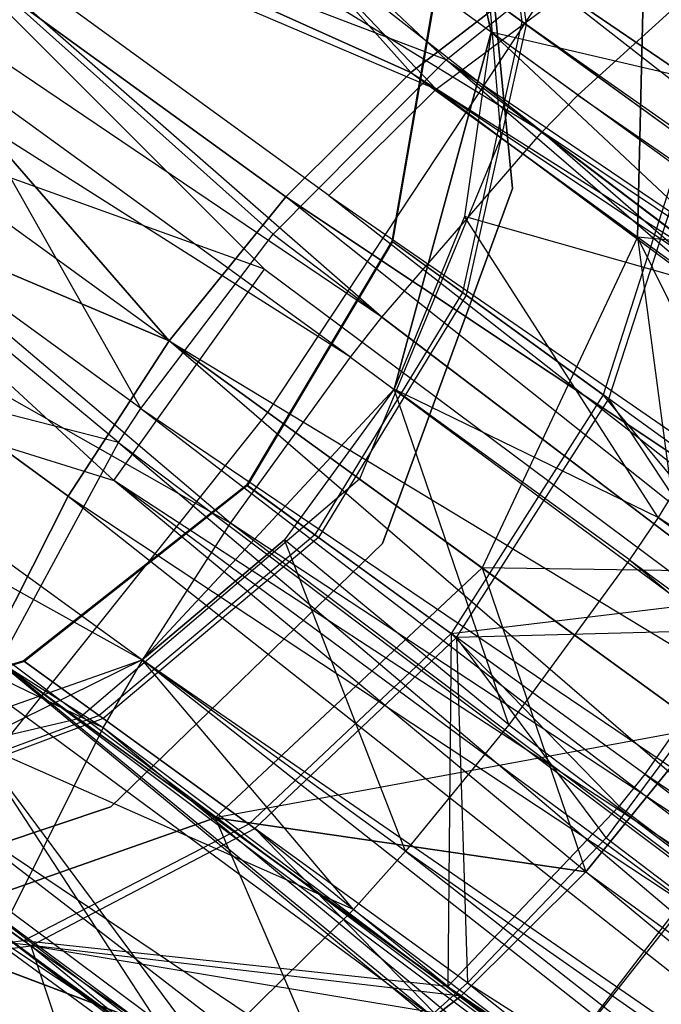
# Model space of a CAD drawing. Extents: x 0.3 to 7.1, y -3.38 to 3.38.
# Tile 396 of 604: x 4.95 to 5.03, y -1.01 to -0.88. Entities that reach past the tile are written whole.
import ezdxf

# ---------------------------------------------------------------- set-up
doc = ezdxf.new("R2010")
doc.units = 0
doc.header["$LTSCALE"] = 2.54
doc.layers.get('0').update_dxf_attribs({"linetype": 'CONTINUOUS'})

# ---------------------------------------------------------------- blocks, each defined once
blk = doc.blocks.new('SINGLES_AVVSTL_STL')
at = {"color": 0}
for p, q in [((5.02104, -0.89224, 61.34244), (4.87667, -0.78737, 61.34243)), ((5.02104, -0.89224, 61.34244), (4.87667, -0.78737, 61.34243)), ((5.01641, -0.897, 61.33827), (4.87667, -0.78737, 61.34243)), ((5.01641, -0.897, 61.33827), (4.87667, -0.78737, 61.34243)), ((5.01641, -0.897, 61.33827), (4.85506, -0.79806, 61.33122)), ((5.01641, -0.897, 61.33827), (4.85506, -0.79806, 61.33122)), ((4.99567, -0.92098, 61.32648), (4.85506, -0.79806, 61.33122)), ((4.99567, -0.92098, 61.32648), (4.85506, -0.79806, 61.33122)), ((4.99567, -0.92098, 61.32648), (4.83663, -0.8136, 61.32545)), ((4.99567, -0.92098, 61.32648), (4.83663, -0.8136, 61.32545)), ((4.9916, -0.92619, 61.32545), (4.83663, -0.8136, 61.32545)), ((4.9916, -0.92619, 61.32545), (4.83663, -0.8136, 61.32545)), ((4.98092, -0.93333, 5.1494), (5.05941, -0.81442, 5.1494)), ((4.98092, -0.93333, 5.1494), (5.05941, -0.81442, 5.1494)), ((4.93746, -0.81979, 20.17199), (4.99942, -0.88933, 20.08342)), ((4.93746, -0.81979, 20.17199), (4.99942, -0.88933, 20.08342)), ((4.99942, -0.88933, 20.60545), (4.93746, -0.81979, 20.51688)), ((4.99942, -0.88933, 20.60545), (4.93746, -0.81979, 20.51688)), ((4.9916, -0.92619, 61.32545), (4.82896, -0.82292, 61.32472)), ((4.9916, -0.92619, 61.32545), (4.82896, -0.82292, 61.32472)), ((4.97609, -0.94765, 61.32577), (4.82896, -0.82292, 61.32472)), ((4.97609, -0.94765, 61.32577), (4.82896, -0.82292, 61.32472)), ((4.98092, -0.93333, 5.1494), (4.84346, -0.83346, 5.30457)), ((4.98092, -0.93333, 5.1494), (4.84346, -0.83346, 5.30457)), ((5.00397, -0.8877, 54.46114), (4.94919, -0.83579, 54.51583)), ((5.00397, -0.8877, 54.46114), (4.94919, -0.83579, 54.51583)), ((5.00268, -0.89148, 54.99196), (4.95111, -0.83719, 54.93658)), ((5.00268, -0.89148, 54.99196), (4.95111, -0.83719, 54.93658)), ((5.00983, -0.88412, 61.75081), (4.9995, -0.83738, 61.75081)), ((4.9995, -0.83738, 61.47119), (5.00983, -0.88412, 61.50702)), ((4.9995, -0.83738, 61.47119), (5.00983, -0.88412, 61.50702)), ((5.00983, -0.88412, 61.75081), (4.9995, -0.83738, 61.75081)), ((4.89853, -0.84389, 20.15803), (4.96816, -0.92406, 20.07306)), ((4.89853, -0.84389, 20.15803), (4.96816, -0.92406, 20.07306)), ((4.89853, -0.84389, 20.15803), (4.98323, -0.90543, 20.07569)), ((4.96816, -0.92406, 20.61581), (4.89853, -0.84389, 20.53083)), ((4.89853, -0.84389, 20.15803), (4.98323, -0.90543, 20.07569)), ((4.89853, -0.84389, 20.15803), (4.99942, -0.88933, 20.08342)), ((4.89853, -0.84389, 20.15803), (4.99942, -0.88933, 20.08342)), ((4.98323, -0.90543, 20.61318), (4.89853, -0.84389, 20.53083)), ((4.96816, -0.92406, 20.61581), (4.89853, -0.84389, 20.53083)), ((4.98323, -0.90543, 20.61318), (4.89853, -0.84389, 20.53083)), ((4.99942, -0.88933, 20.60545), (4.89853, -0.84389, 20.53083)), ((4.99942, -0.88933, 20.60545), (4.89853, -0.84389, 20.53083)), ((5.009, -0.84864, 54.65527), (5.01378, -0.88272, 54.66815)), ((5.009, -0.84864, 54.65527), (5.01378, -0.88272, 54.66815)), ((5.00969, -0.84914, 54.79662), (5.01435, -0.88313, 54.78345)), ((5.00969, -0.84914, 54.79662), (5.01435, -0.88313, 54.78345)), ((5.0071, -0.85063, 20.31234), (5.01107, -0.89779, 20.31945)), ((5.0071, -0.85063, 20.37653), (5.01107, -0.89779, 20.36942)), ((5.0071, -0.85063, 20.31234), (5.01107, -0.89779, 20.31945)), ((5.0071, -0.85063, 20.37653), (5.01107, -0.89779, 20.36942)), ((4.97609, -0.94765, 61.32577), (4.81337, -0.85543, 61.33122)), ((4.97609, -0.94765, 61.32577), (4.81337, -0.85543, 61.33122)), ((4.96472, -0.96542, 61.33123), (4.81337, -0.85543, 61.33122)), ((4.96472, -0.96542, 61.33123), (4.81337, -0.85543, 61.33122)), ((4.92106, -0.85601, 54.50357), (4.96451, -0.93281, 54.44905)), ((5.00397, -0.8877, 54.46114), (4.92106, -0.85601, 54.50357)), ((5.00397, -0.8877, 54.46114), (4.92106, -0.85601, 54.50357)), ((4.9816, -0.91027, 54.45034), (4.92106, -0.85601, 54.50357)), ((4.9816, -0.91027, 54.45034), (4.92106, -0.85601, 54.50357)), ((4.92106, -0.85601, 54.50357), (4.96451, -0.93281, 54.44905)), ((5.00783, -0.8556, 61.72336), (5.01259, -0.90432, 61.72336)), ((5.01259, -0.90432, 61.52336), (5.00783, -0.8556, 61.52336)), ((5.01259, -0.90432, 61.52336), (5.00783, -0.8556, 61.52336)), ((5.00783, -0.8556, 61.72336), (5.01259, -0.90432, 61.72336)), ((4.9231, -0.85749, 54.94895), (5.00268, -0.89148, 54.99196)), ((4.9805, -0.9148, 55.00151), (4.9231, -0.85749, 54.94895)), ((4.9805, -0.9148, 55.00151), (4.9231, -0.85749, 54.94895)), ((4.98881, -0.90524, 54.99902), (4.9231, -0.85749, 54.94895)), ((4.98881, -0.90524, 54.99902), (4.9231, -0.85749, 54.94895)), ((4.9231, -0.85749, 54.94895), (5.00268, -0.89148, 54.99196)), ((5.02873, -0.91063, 20.27451), (5.02979, -0.86711, 20.25459)), ((5.02979, -0.86711, 20.43428), (5.02873, -0.91063, 20.41436)), ((5.02873, -0.91063, 20.27451), (5.02979, -0.86711, 20.25459)), ((5.02979, -0.86711, 20.43428), (5.02873, -0.91063, 20.41436)), ((5.00317, -0.87501, 54.70784), (4.99695, -0.91115, 54.7102)), ((5.00317, -0.87501, 54.70784), (4.99695, -0.91115, 54.7102)), ((5.00331, -0.87511, 54.74359), (4.99706, -0.91124, 54.74108)), ((5.00331, -0.87511, 54.74359), (4.99706, -0.91124, 54.74108)), ((5.00268, -0.89148, 54.99196), (5.02504, -0.87478, 54.97326)), ((5.00268, -0.89148, 54.99196), (5.02504, -0.87478, 54.97326)), ((5.00317, -0.87501, 54.70784), (5.01378, -0.88272, 54.66815)), ((5.00317, -0.87501, 54.70784), (5.01378, -0.88272, 54.66815)), ((5.01435, -0.88313, 54.78345), (5.00331, -0.87511, 54.74359)), ((5.01435, -0.88313, 54.78345), (5.00331, -0.87511, 54.74359)), ((5.01581, -0.87671, 20.09581), (4.99942, -0.88933, 20.08342)), ((4.99942, -0.88933, 20.60545), (5.01581, -0.87671, 20.59306)), ((5.01581, -0.87671, 20.09581), (4.99942, -0.88933, 20.08342)), ((4.99942, -0.88933, 20.60545), (5.01581, -0.87671, 20.59306)), ((5.01581, -0.87671, 20.09581), (5.47871, -1.19327, 19.77053)), ((5.01581, -0.87671, 20.09581), (5.47871, -1.19327, 19.77053)), ((5.47871, -1.19327, 20.91834), (5.01581, -0.87671, 20.59306)), ((5.01581, -0.87671, 20.59306), (5.44178, -1.21073, 20.94329)), ((5.01581, -0.87671, 20.59306), (5.44178, -1.21073, 20.94329)), ((5.47871, -1.19327, 20.91834), (5.01581, -0.87671, 20.59306)), ((4.96472, -0.96542, 61.33123), (4.80989, -0.87929, 61.34243)), ((4.96472, -0.96542, 61.33123), (4.80989, -0.87929, 61.34243)), ((4.95962, -0.97416, 61.3357), (4.80989, -0.87929, 61.34243)), ((4.95962, -0.97416, 61.3357), (4.80989, -0.87929, 61.34243)), ((5.02104, -0.89224, 61.34244), (5.0359, -0.8787, 61.36034)), ((5.02104, -0.89224, 61.34244), (5.0359, -0.8787, 61.36034)), ((5.00397, -0.8877, 54.46114), (5.01189, -0.88134, 54.46711)), ((5.00397, -0.8877, 54.46114), (5.01189, -0.88134, 54.46711)), ((5.01189, -0.88134, 54.46711), (5.44424, -1.18567, 54.15157)), ((5.01189, -0.88134, 54.46711), (5.44424, -1.18567, 54.15157)), ((4.8704, -0.88262, 20.15803), (4.95509, -0.94415, 20.07569)), ((4.8704, -0.88262, 20.15803), (4.95509, -0.94415, 20.07569)), ((4.8704, -0.88262, 20.15803), (4.96816, -0.92406, 20.07306)), ((4.8704, -0.88262, 20.15803), (4.96816, -0.92406, 20.07306)), ((4.95509, -0.94415, 20.61318), (4.8704, -0.88262, 20.53083)), ((4.95509, -0.94415, 20.61318), (4.8704, -0.88262, 20.53083)), ((4.96816, -0.92406, 20.61581), (4.8704, -0.88262, 20.53083)), ((4.96816, -0.92406, 20.61581), (4.8704, -0.88262, 20.53083)), ((5.01378, -0.88272, 54.66815), (5.00611, -0.91781, 54.67592)), ((5.01378, -0.88272, 54.66815), (5.00611, -0.91781, 54.67592)), ((5.01435, -0.88313, 54.78345), (5.0066, -0.91817, 54.7755)), ((5.01435, -0.88313, 54.78345), (5.0066, -0.91817, 54.7755)), ((5.01378, -0.88272, 54.66815), (5.03486, -0.89803, 54.63523)), ((5.01378, -0.88272, 54.66815), (5.03486, -0.89803, 54.63523)), ((5.03569, -0.89864, 54.81598), (5.01435, -0.88313, 54.78345)), ((5.03569, -0.89864, 54.81598), (5.01435, -0.88313, 54.78345)), ((4.96451, -0.93281, 54.44905), (4.89773, -0.88429, 54.50104)), ((4.96451, -0.93281, 54.44905), (4.89773, -0.88429, 54.50104)), ((4.96161, -0.93724, 54.44963), (4.89773, -0.88429, 54.50104)), ((4.96161, -0.93724, 54.44963), (4.89773, -0.88429, 54.50104)), ((4.99726, -0.9303, 61.75081), (5.00983, -0.88412, 61.75081)), ((5.00983, -0.88412, 61.75081), (4.99726, -0.9303, 61.52399)), ((5.00983, -0.88412, 61.75081), (4.99726, -0.9303, 61.52399)), ((4.99726, -0.9303, 61.75081), (5.00983, -0.88412, 61.75081)), ((5.00983, -0.88412, 61.50702), (5.00635, -0.90797, 61.51823)), ((5.00983, -0.88412, 61.50702), (5.00635, -0.90797, 61.51823)), ((5.00983, -0.88412, 61.75081), (5.00635, -0.90797, 61.51823)), ((5.00983, -0.88412, 61.75081), (5.00635, -0.90797, 61.51823)), ((5.04786, -0.9198, 61.51116), (5.00983, -0.88412, 61.50702)), ((5.05095, -0.91397, 61.50701), (5.00983, -0.88412, 61.50702)), ((5.04786, -0.9198, 61.51116), (5.00983, -0.88412, 61.50702)), ((5.05095, -0.91397, 61.50701), (5.00983, -0.88412, 61.50702)), ((5.05929, -0.89567, 61.48909), (5.00983, -0.88412, 61.50702)), ((5.05929, -0.89567, 61.48909), (5.00983, -0.88412, 61.50702)), ((5.00983, -0.88412, 61.50702), (5.00983, -0.88412, 61.75081)), ((5.00983, -0.88412, 61.50702), (5.00983, -0.88412, 61.75081)), ((4.961, -0.94212, 55.00088), (4.89979, -0.88579, 54.95151)), ((4.961, -0.94212, 55.00088), (4.89979, -0.88579, 54.95151)), ((4.9805, -0.9148, 55.00151), (4.89979, -0.88579, 54.95151)), ((4.9805, -0.9148, 55.00151), (4.89979, -0.88579, 54.95151)), ((4.9816, -0.91027, 54.45034), (5.00397, -0.8877, 54.46114)), ((4.9816, -0.91027, 54.45034), (5.00397, -0.8877, 54.46114)), ((5.00397, -0.8877, 54.46114), (5.41881, -1.20161, 54.13703)), ((5.39568, -1.22493, 54.13054), (5.00397, -0.8877, 54.46114)), ((5.00397, -0.8877, 54.46114), (5.41881, -1.20161, 54.13703)), ((5.00397, -0.8877, 54.46114), (5.44424, -1.18567, 54.15157)), ((5.00397, -0.8877, 54.46114), (5.44424, -1.18567, 54.15157)), ((5.39568, -1.22493, 54.13054), (5.00397, -0.8877, 54.46114)), ((4.99942, -0.88933, 20.08342), (4.98323, -0.90543, 20.07569)), ((4.98323, -0.90543, 20.61318), (4.99942, -0.88933, 20.60545)), ((4.99942, -0.88933, 20.08342), (4.98323, -0.90543, 20.07569)), ((4.98323, -0.90543, 20.61318), (4.99942, -0.88933, 20.60545)), ((4.99942, -0.88933, 20.08342), (5.44178, -1.21073, 19.74558)), ((4.99942, -0.88933, 20.08342), (5.44178, -1.21073, 19.74558)), ((4.99942, -0.88933, 20.08342), (5.47871, -1.19327, 19.77053)), ((4.99942, -0.88933, 20.08342), (5.47871, -1.19327, 19.77053)), ((4.99942, -0.88933, 20.60545), (5.44178, -1.21073, 20.94329)), ((4.99942, -0.88933, 20.60545), (5.44178, -1.21073, 20.94329)), ((4.98881, -0.90524, 54.99902), (5.00268, -0.89148, 54.99196)), ((4.98881, -0.90524, 54.99902), (5.00268, -0.89148, 54.99196)), ((5.46244, -1.19889, 55.31614), (5.00268, -0.89148, 54.99196)), ((5.00268, -0.89148, 54.99196), (5.43689, -1.21475, 55.33057)), ((5.00268, -0.89148, 54.99196), (5.43689, -1.21475, 55.33057)), ((5.46244, -1.19889, 55.31614), (5.00268, -0.89148, 54.99196)), ((5.01641, -0.897, 61.33827), (5.02104, -0.89224, 61.34244)), ((5.01641, -0.897, 61.33827), (5.02104, -0.89224, 61.34244)), ((5.02104, -0.89224, 61.34244), (5.43033, -1.17556, 61.04937)), ((5.02104, -0.89224, 61.34244), (5.43033, -1.17556, 61.04937)), ((4.99567, -0.92098, 61.32648), (5.01641, -0.897, 61.33827)), ((4.99567, -0.92098, 61.32648), (5.01641, -0.897, 61.33827)), ((5.43033, -1.17556, 61.04937), (5.01641, -0.897, 61.33827)), ((5.01641, -0.897, 61.33827), (5.3819, -1.21492, 61.02822)), ((5.01641, -0.897, 61.33827), (5.3819, -1.21492, 61.02822)), ((5.01641, -0.897, 61.33827), (5.40498, -1.19157, 61.03475)), ((5.01641, -0.897, 61.33827), (5.40498, -1.19157, 61.03475)), ((5.43033, -1.17556, 61.04937), (5.01641, -0.897, 61.33827)), ((5.01107, -0.89779, 20.31945), (4.99278, -0.94195, 20.32202)), ((5.01107, -0.89779, 20.36942), (4.99278, -0.94195, 20.36685)), ((5.01107, -0.89779, 20.31945), (4.99278, -0.94195, 20.32202)), ((5.01107, -0.89779, 20.36942), (4.99278, -0.94195, 20.36685)), ((5.01107, -0.89779, 20.31945), (5.02873, -0.91063, 20.27451)), ((5.01107, -0.89779, 20.36942), (5.01107, -0.89779, 20.31945)), ((5.02873, -0.91063, 20.41436), (5.01107, -0.89779, 20.36942)), ((5.01107, -0.89779, 20.31945), (5.02873, -0.91063, 20.27451)), ((5.01107, -0.89779, 20.36942), (5.01107, -0.89779, 20.31945)), ((5.02873, -0.91063, 20.41436), (5.01107, -0.89779, 20.36942)), ((5.03486, -0.89803, 54.63523), (5.02432, -0.93104, 54.64749)), ((5.03486, -0.89803, 54.63523), (5.02432, -0.93104, 54.64749)), ((5.02504, -0.93156, 54.8036), (5.03569, -0.89864, 54.81598)), ((5.02504, -0.93156, 54.8036), (5.03569, -0.89864, 54.81598)), ((4.95962, -0.97416, 61.3357), (4.81222, -0.90328, 61.35841)), ((4.95962, -0.97416, 61.3357), (4.81222, -0.90328, 61.35841)), ((5.01259, -0.90432, 61.72336), (4.99574, -0.95029, 61.72336)), ((4.99574, -0.95029, 61.52336), (5.01259, -0.90432, 61.52336)), ((4.99574, -0.95029, 61.52336), (5.01259, -0.90432, 61.52336)), ((5.01259, -0.90432, 61.72336), (4.99574, -0.95029, 61.72336)), ((5.01259, -0.90432, 61.52336), (5.01259, -0.90432, 61.72336)), ((5.01259, -0.90432, 61.52336), (5.01259, -0.90432, 61.72336)), ((4.98323, -0.90543, 20.07569), (4.96816, -0.92406, 20.07306)), ((4.96816, -0.92406, 20.61581), (4.98323, -0.90543, 20.61318)), ((4.98323, -0.90543, 20.07569), (4.96816, -0.92406, 20.07306)), ((4.96816, -0.92406, 20.61581), (4.98323, -0.90543, 20.61318)), ((4.98323, -0.90543, 20.07569), (5.44178, -1.21073, 19.74558)), ((4.98323, -0.90543, 20.07569), (5.44178, -1.21073, 19.74558)), ((5.40874, -1.24416, 20.95229), (4.98323, -0.90543, 20.61318)), ((5.40874, -1.24416, 20.95229), (4.98323, -0.90543, 20.61318)), ((5.44178, -1.21073, 20.94329), (4.98323, -0.90543, 20.61318)), ((5.44178, -1.21073, 20.94329), (4.98323, -0.90543, 20.61318)), ((4.98881, -0.90524, 54.99902), (5.41371, -1.23803, 55.337)), ((4.98881, -0.90524, 54.99902), (5.43689, -1.21475, 55.33057)), ((4.98881, -0.90524, 54.99902), (5.43689, -1.21475, 55.33057)), ((4.98881, -0.90524, 54.99902), (5.41371, -1.23803, 55.337)), ((5.00635, -0.90797, 61.51823), (4.99726, -0.9303, 61.52399)), ((5.00635, -0.90797, 61.51823), (4.99726, -0.9303, 61.52399)), ((5.03143, -0.94691, 61.52296), (5.00635, -0.90797, 61.51823)), ((5.03143, -0.94691, 61.52296), (5.00635, -0.90797, 61.51823)), ((5.04786, -0.9198, 61.51116), (5.00635, -0.90797, 61.51823)), ((5.04786, -0.9198, 61.51116), (5.00635, -0.90797, 61.51823)), ((4.96451, -0.93281, 54.44905), (4.9816, -0.91027, 54.45034)), ((4.96451, -0.93281, 54.44905), (4.9816, -0.91027, 54.45034)), ((4.99695, -0.91115, 54.7102), (4.97815, -0.94273, 54.71069)), ((4.99695, -0.91115, 54.7102), (4.97815, -0.94273, 54.71069)), ((4.99706, -0.91124, 54.74108), (4.97827, -0.94281, 54.74056)), ((4.99706, -0.91124, 54.74108), (4.97827, -0.94281, 54.74056)), ((4.9816, -0.91027, 54.45034), (5.39568, -1.22493, 54.13054)), ((4.9816, -0.91027, 54.45034), (5.39568, -1.22493, 54.13054)), ((4.99695, -0.91115, 54.7102), (5.00611, -0.91781, 54.67592)), ((4.99695, -0.91115, 54.7102), (5.00611, -0.91781, 54.67592)), ((4.99706, -0.91124, 54.74108), (4.99695, -0.91115, 54.7102)), ((4.99706, -0.91124, 54.74108), (4.99695, -0.91115, 54.7102)), ((5.0066, -0.91817, 54.7755), (4.99706, -0.91124, 54.74108)), ((5.0066, -0.91817, 54.7755), (4.99706, -0.91124, 54.74108)), ((5.02873, -0.91063, 20.27451), (5.00863, -0.95346, 20.28169)), ((5.02873, -0.91063, 20.27451), (5.00863, -0.95346, 20.28169)), ((5.02873, -0.91063, 20.41436), (5.00863, -0.95346, 20.40718)), ((5.02873, -0.91063, 20.41436), (5.00863, -0.95346, 20.40718)), ((5.0502, -0.95409, 20.25135), (5.02873, -0.91063, 20.27451)), ((5.02873, -0.91063, 20.27451), (5.03714, -0.97418, 20.25398)), ((5.0502, -0.95409, 20.25135), (5.02873, -0.91063, 20.27451)), ((5.0605, -0.93371, 20.24362), (5.02873, -0.91063, 20.27451)), ((5.0605, -0.93371, 20.24362), (5.02873, -0.91063, 20.27451)), ((5.06744, -0.91423, 20.45764), (5.02873, -0.91063, 20.41436)), ((5.06744, -0.91423, 20.45764), (5.02873, -0.91063, 20.41436)), ((5.0605, -0.93371, 20.44525), (5.02873, -0.91063, 20.41436)), ((5.0605, -0.93371, 20.44525), (5.02873, -0.91063, 20.41436)), ((5.0502, -0.95409, 20.43752), (5.02873, -0.91063, 20.41436)), ((5.02873, -0.91063, 20.27451), (5.03714, -0.97418, 20.25398)), ((5.0502, -0.95409, 20.43752), (5.02873, -0.91063, 20.41436)), ((4.961, -0.94212, 55.00088), (4.9805, -0.9148, 55.00151)), ((4.961, -0.94212, 55.00088), (4.9805, -0.9148, 55.00151)), ((4.9805, -0.9148, 55.00151), (5.41371, -1.23803, 55.337)), ((4.9805, -0.9148, 55.00151), (5.41371, -1.23803, 55.337)), ((4.96161, -0.93724, 54.44963), (4.88235, -0.91681, 54.50856)), ((4.96161, -0.93724, 54.44963), (4.88235, -0.91681, 54.50856)), ((4.88434, -0.91826, 54.94391), (4.961, -0.94212, 55.00088)), ((5.38501, -1.29411, 55.32462), (4.88434, -0.91826, 54.94391)), ((5.38501, -1.29411, 55.32462), (4.88434, -0.91826, 54.94391)), ((4.88434, -0.91826, 54.94391), (4.961, -0.94212, 55.00088)), ((5.00611, -0.91781, 54.67592), (4.98702, -0.94917, 54.67753)), ((5.00611, -0.91781, 54.67592), (4.98702, -0.94917, 54.67753)), ((5.0066, -0.91817, 54.7755), (4.98749, -0.94951, 54.77386)), ((5.0066, -0.91817, 54.7755), (4.98749, -0.94951, 54.77386)), ((5.00611, -0.91781, 54.67592), (5.02432, -0.93104, 54.64749)), ((5.00611, -0.91781, 54.67592), (5.02432, -0.93104, 54.64749)), ((5.02504, -0.93156, 54.8036), (5.0066, -0.91817, 54.7755)), ((5.02504, -0.93156, 54.8036), (5.0066, -0.91817, 54.7755)), ((5.04786, -0.9198, 61.51116), (5.03143, -0.94691, 61.52296)), ((5.04786, -0.9198, 61.51116), (5.03143, -0.94691, 61.52296)), ((4.9916, -0.92619, 61.32545), (4.99567, -0.92098, 61.32648)), ((4.9916, -0.92619, 61.32545), (4.99567, -0.92098, 61.32648)), ((4.99567, -0.92098, 61.32648), (5.3819, -1.21492, 61.02822)), ((4.99567, -0.92098, 61.32648), (5.3819, -1.21492, 61.02822)), ((4.96816, -0.92406, 20.07306), (4.95509, -0.94415, 20.07569)), ((4.95509, -0.94415, 20.61318), (4.96816, -0.92406, 20.61581)), ((4.96816, -0.92406, 20.07306), (4.95509, -0.94415, 20.07569)), ((4.95509, -0.94415, 20.61318), (4.96816, -0.92406, 20.61581)), ((5.40874, -1.24416, 19.73658), (4.96816, -0.92406, 20.07306)), ((4.96816, -0.92406, 20.07306), (5.44178, -1.21073, 19.74558)), ((4.96816, -0.92406, 20.07306), (5.44178, -1.21073, 19.74558)), ((5.40874, -1.24416, 19.73658), (4.96816, -0.92406, 20.07306)), ((4.96816, -0.92406, 20.61581), (5.40874, -1.24416, 20.95229)), ((5.38715, -1.28592, 20.94329), (4.96816, -0.92406, 20.61581)), ((5.38715, -1.28592, 20.94329), (4.96816, -0.92406, 20.61581)), ((4.96816, -0.92406, 20.61581), (5.40874, -1.24416, 20.95229)), ((4.97609, -0.94765, 61.32577), (4.9916, -0.92619, 61.32545)), ((4.97609, -0.94765, 61.32577), (4.9916, -0.92619, 61.32545)), ((4.9916, -0.92619, 61.32545), (5.3819, -1.21492, 61.02822)), ((4.9916, -0.92619, 61.32545), (5.3819, -1.21492, 61.02822)), ((4.96466, -0.96535, 61.75081), (4.99726, -0.9303, 61.75081)), ((4.96466, -0.96535, 61.75081), (4.99726, -0.9303, 61.75081)), ((4.99726, -0.9303, 61.52399), (4.98309, -0.94981, 61.52399)), ((4.99726, -0.9303, 61.75081), (4.98309, -0.94981, 61.52399)), ((4.99726, -0.9303, 61.52399), (4.98309, -0.94981, 61.52399)), ((4.99726, -0.9303, 61.75081), (4.98309, -0.94981, 61.52399)), ((5.01212, -0.97377, 61.52368), (4.99726, -0.9303, 61.52399)), ((5.02771, -0.95243, 61.52399), (4.99726, -0.9303, 61.52399)), ((5.01212, -0.97377, 61.52368), (4.99726, -0.9303, 61.52399)), ((5.02771, -0.95243, 61.52399), (4.99726, -0.9303, 61.52399)), ((5.03143, -0.94691, 61.52296), (4.99726, -0.9303, 61.52399)), ((5.03143, -0.94691, 61.52296), (4.99726, -0.9303, 61.52399)), ((4.99726, -0.9303, 61.75081), (4.99726, -0.9303, 61.52399)), ((4.99726, -0.9303, 61.75081), (4.99726, -0.9303, 61.52399)), ((5.02432, -0.93104, 54.64749), (5.00463, -0.96196, 54.65002)), ((5.02432, -0.93104, 54.64749), (5.00463, -0.96196, 54.65002)), ((5.00532, -0.96247, 54.80104), (5.02504, -0.93156, 54.8036)), ((5.00532, -0.96247, 54.80104), (5.02504, -0.93156, 54.8036)), ((5.04585, -0.95695, 54.62996), (5.02432, -0.93104, 54.64749)), ((5.04585, -0.95695, 54.62996), (5.02432, -0.93104, 54.64749)), ((5.05118, -0.95056, 54.82269), (5.02504, -0.93156, 54.8036)), ((5.05118, -0.95056, 54.82269), (5.02504, -0.93156, 54.8036)), ((5.04464, -0.96141, 54.8202), (5.02504, -0.93156, 54.8036)), ((5.04464, -0.96141, 54.8202), (5.02504, -0.93156, 54.8036)), ((4.96161, -0.93724, 54.44963), (4.96451, -0.93281, 54.44905)), ((4.96161, -0.93724, 54.44963), (4.96451, -0.93281, 54.44905)), ((4.96451, -0.93281, 54.44905), (5.37854, -1.25108, 54.13249)), ((4.96451, -0.93281, 54.44905), (5.37854, -1.25108, 54.13249)), ((4.96451, -0.93281, 54.44905), (5.39568, -1.22493, 54.13054)), ((4.96451, -0.93281, 54.44905), (5.39568, -1.22493, 54.13054)), ((4.89209, -1.04473, 5.1494), (4.98092, -0.93333, 5.1494)), ((4.89209, -1.04473, 5.1494), (4.98092, -0.93333, 5.1494)), ((5.10772, -1.02546, 4.98093), (4.98092, -0.93333, 5.1494)), ((5.10772, -1.02546, 4.98093), (4.98092, -0.93333, 5.1494)), ((4.94627, -0.96557, 54.45911), (4.96161, -0.93724, 54.44963)), ((4.94627, -0.96557, 54.45911), (4.96161, -0.93724, 54.44963)), ((4.96161, -0.93724, 54.44963), (5.36688, -1.28094, 54.14302)), ((4.96161, -0.93724, 54.44963), (5.36688, -1.28094, 54.14302)), ((4.96161, -0.93724, 54.44963), (5.37854, -1.25108, 54.13249)), ((4.96161, -0.93724, 54.44963), (5.37854, -1.25108, 54.13249)), ((4.97815, -0.94273, 54.71069), (4.94933, -0.96547, 54.70923)), ((4.97815, -0.94273, 54.71069), (4.94933, -0.96547, 54.70923)), ((4.97827, -0.94281, 54.74056), (4.94945, -0.96556, 54.7421)), ((4.97827, -0.94281, 54.74056), (4.94945, -0.96556, 54.7421)), ((4.99278, -0.94195, 20.32202), (4.95644, -0.97299, 20.31945)), ((4.99278, -0.94195, 20.36685), (4.95644, -0.97299, 20.36942)), ((4.99278, -0.94195, 20.32202), (4.95644, -0.97299, 20.31945)), ((4.99278, -0.94195, 20.36685), (4.95644, -0.97299, 20.36942)), ((5.38501, -1.29411, 55.32462), (4.961, -0.94212, 55.00088)), ((5.38501, -1.29411, 55.32462), (4.961, -0.94212, 55.00088)), ((5.39658, -1.26419, 55.33508), (4.961, -0.94212, 55.00088)), ((5.39658, -1.26419, 55.33508), (4.961, -0.94212, 55.00088)), ((5.41371, -1.23803, 55.337), (4.961, -0.94212, 55.00088)), ((5.41371, -1.23803, 55.337), (4.961, -0.94212, 55.00088)), ((4.97815, -0.94273, 54.71069), (4.98702, -0.94917, 54.67753)), ((4.97815, -0.94273, 54.71069), (4.98702, -0.94917, 54.67753)), ((4.97827, -0.94281, 54.74056), (4.97815, -0.94273, 54.71069)), ((4.97827, -0.94281, 54.74056), (4.97815, -0.94273, 54.71069)), ((4.98749, -0.94951, 54.77386), (4.97827, -0.94281, 54.74056)), ((4.98749, -0.94951, 54.77386), (4.97827, -0.94281, 54.74056)), ((5.00863, -0.95346, 20.28169), (4.99278, -0.94195, 20.32202)), ((4.99278, -0.94195, 20.32202), (4.99278, -0.94195, 20.36685)), ((4.99278, -0.94195, 20.36685), (5.00863, -0.95346, 20.40718)), ((5.00863, -0.95346, 20.28169), (4.99278, -0.94195, 20.32202)), ((4.99278, -0.94195, 20.32202), (4.99278, -0.94195, 20.36685)), ((4.99278, -0.94195, 20.36685), (5.00863, -0.95346, 20.40718)), ((4.95509, -0.94415, 20.07569), (4.94479, -0.96453, 20.08342)), ((4.94479, -0.96453, 20.60545), (4.95509, -0.94415, 20.61318)), ((4.95509, -0.94415, 20.07569), (4.94479, -0.96453, 20.08342)), ((4.94479, -0.96453, 20.60545), (4.95509, -0.94415, 20.61318)), ((4.95509, -0.94415, 20.07569), (5.38715, -1.28592, 19.74558)), ((4.95509, -0.94415, 20.07569), (5.38715, -1.28592, 19.74558)), ((4.95509, -0.94415, 20.07569), (5.40874, -1.24416, 19.73658)), ((4.95509, -0.94415, 20.07569), (5.40874, -1.24416, 19.73658)), ((4.95509, -0.94415, 20.61318), (5.38715, -1.28592, 20.94329)), ((4.95509, -0.94415, 20.61318), (5.38715, -1.28592, 20.94329)), ((5.03143, -0.94691, 61.52296), (5.02771, -0.95243, 61.52399)), ((5.03143, -0.94691, 61.52296), (5.02771, -0.95243, 61.52399)), ((5.49538, -1.25417, 61.17963), (5.03143, -0.94691, 61.52296)), ((5.03143, -0.94691, 61.52296), (5.48022, -1.2845, 61.18695)), ((5.03143, -0.94691, 61.52296), (5.48022, -1.2845, 61.18695)), ((5.49538, -1.25417, 61.17963), (5.03143, -0.94691, 61.52296)), ((4.96472, -0.96542, 61.33123), (4.97609, -0.94765, 61.32577)), ((4.96472, -0.96542, 61.33123), (4.97609, -0.94765, 61.32577)), ((5.3819, -1.21492, 61.02822), (4.97609, -0.94765, 61.32577)), ((5.3819, -1.21492, 61.02822), (4.97609, -0.94765, 61.32577)), ((5.36474, -1.24106, 61.03018), (4.97609, -0.94765, 61.32577)), ((5.36474, -1.24106, 61.03018), (4.97609, -0.94765, 61.32577)), ((4.98702, -0.94917, 54.67753), (4.95908, -0.97256, 54.67275)), ((4.98702, -0.94917, 54.67753), (4.95908, -0.97256, 54.67275)), ((4.98749, -0.94951, 54.77386), (4.9596, -0.97294, 54.77874)), ((4.98749, -0.94951, 54.77386), (4.9596, -0.97294, 54.77874)), ((4.98702, -0.94917, 54.67753), (5.00463, -0.96196, 54.65002)), ((4.98702, -0.94917, 54.67753), (5.00463, -0.96196, 54.65002)), ((5.00532, -0.96247, 54.80104), (4.98749, -0.94951, 54.77386)), ((5.00532, -0.96247, 54.80104), (4.98749, -0.94951, 54.77386)), ((4.99574, -0.95029, 61.72336), (4.96062, -0.98439, 61.72336)), ((4.96062, -0.98439, 61.52336), (4.99574, -0.95029, 61.52336)), ((4.96062, -0.98439, 61.52336), (4.99574, -0.95029, 61.52336)), ((4.99574, -0.95029, 61.72336), (4.96062, -0.98439, 61.72336)), ((4.98309, -0.94981, 61.52399), (4.96466, -0.96535, 61.51823)), ((4.96466, -0.96535, 61.75081), (4.98309, -0.94981, 61.52399)), ((4.96466, -0.96535, 61.75081), (4.98309, -0.94981, 61.52399)), ((4.98309, -0.94981, 61.52399), (4.96466, -0.96535, 61.51823)), ((4.99873, -0.99012, 61.51822), (4.98309, -0.94981, 61.52399)), ((4.99873, -0.99012, 61.51822), (4.98309, -0.94981, 61.52399)), ((5.01212, -0.97377, 61.52368), (4.98309, -0.94981, 61.52399)), ((5.01212, -0.97377, 61.52368), (4.98309, -0.94981, 61.52399)), ((4.99574, -0.95029, 61.52336), (4.99574, -0.95029, 61.72336)), ((4.99574, -0.95029, 61.52336), (4.99574, -0.95029, 61.72336)), ((5.02771, -0.95243, 61.52399), (5.01212, -0.97377, 61.52368)), ((5.02771, -0.95243, 61.52399), (5.01212, -0.97377, 61.52368)), ((5.02771, -0.95243, 61.52399), (5.48022, -1.2845, 61.18695)), ((5.02771, -0.95243, 61.52399), (5.48022, -1.2845, 61.18695)), ((5.02771, -0.95243, 61.52399), (5.45833, -1.31168, 61.18467)), ((5.02771, -0.95243, 61.52399), (5.45833, -1.31168, 61.18467)), ((5.00863, -0.95346, 20.28169), (4.9741, -0.98582, 20.27451)), ((4.9741, -0.98582, 20.41436), (5.00863, -0.95346, 20.40718)), ((5.00863, -0.95346, 20.28169), (4.9741, -0.98582, 20.27451)), ((4.9741, -0.98582, 20.41436), (5.00863, -0.95346, 20.40718)), ((5.03714, -0.97418, 20.25398), (5.00863, -0.95346, 20.28169)), ((5.00863, -0.95346, 20.28169), (5.02207, -0.99281, 20.25135)), ((5.00863, -0.95346, 20.28169), (5.02207, -0.99281, 20.25135)), ((5.00863, -0.95346, 20.40718), (5.03714, -0.97418, 20.43489)), ((5.03714, -0.97418, 20.25398), (5.00863, -0.95346, 20.28169)), ((5.0502, -0.95409, 20.43752), (5.00863, -0.95346, 20.40718)), ((5.0502, -0.95409, 20.43752), (5.00863, -0.95346, 20.40718)), ((5.00863, -0.95346, 20.40718), (5.03714, -0.97418, 20.43489)), ((5.00463, -0.96196, 54.65002), (5.04585, -0.95695, 54.62996)), ((5.00463, -0.96196, 54.65002), (5.04585, -0.95695, 54.62996)), ((5.04585, -0.95695, 54.62996), (5.02968, -0.98017, 54.63124)), ((5.04585, -0.95695, 54.62996), (5.02968, -0.98017, 54.63124)), ((5.06428, -0.95787, 61.88777), (4.97559, -1.07345, 61.88777)), ((5.06428, -0.95787, 61.88777), (4.97559, -1.07345, 61.88777)), ((5.00463, -0.96196, 54.65002), (4.97846, -0.98664, 54.6425)), ((5.00463, -0.96196, 54.65002), (4.97846, -0.98664, 54.6425)), ((5.00463, -0.96196, 54.65002), (5.00422, -1.00766, 54.62116)), ((5.00463, -0.96196, 54.65002), (5.00422, -1.00766, 54.62116)), ((5.02637, -0.98429, 54.63066), (5.00463, -0.96196, 54.65002)), ((5.02637, -0.98429, 54.63066), (5.00463, -0.96196, 54.65002)), ((5.02968, -0.98017, 54.63124), (5.00463, -0.96196, 54.65002)), ((5.02968, -0.98017, 54.63124), (5.00463, -0.96196, 54.65002)), ((5.04464, -0.96141, 54.8202), (5.00532, -0.96247, 54.80104)), ((5.04464, -0.96141, 54.8202), (5.00532, -0.96247, 54.80104)), ((5.04464, -0.96141, 54.8202), (5.02469, -0.9884, 54.82083)), ((5.04464, -0.96141, 54.8202), (5.02469, -0.9884, 54.82083)), ((4.97922, -0.98719, 54.80864), (5.00532, -0.96247, 54.80104)), ((4.97922, -0.98719, 54.80864), (5.00532, -0.96247, 54.80104)), ((5.00532, -0.96247, 54.80104), (5.00675, -1.00719, 54.82881)), ((5.02469, -0.9884, 54.82083), (5.00532, -0.96247, 54.80104)), ((5.02469, -0.9884, 54.82083), (5.00532, -0.96247, 54.80104)), ((5.00532, -0.96247, 54.80104), (5.00675, -1.00719, 54.82881)), ((4.94479, -0.96453, 20.08342), (5.38715, -1.28592, 19.74558)), ((4.94479, -0.96453, 20.08342), (5.38715, -1.28592, 19.74558)), ((4.94479, -0.96453, 20.60545), (5.38715, -1.28592, 20.94329)), ((4.94479, -0.96453, 20.60545), (5.38715, -1.28592, 20.94329)), ((4.94479, -0.96453, 20.60545), (5.38197, -1.32644, 20.91834)), ((4.94479, -0.96453, 20.60545), (5.38197, -1.32644, 20.91834)), ((4.94933, -0.96547, 54.70923), (4.91436, -0.97632, 54.70604)), ((4.94933, -0.96547, 54.70923), (4.91436, -0.97632, 54.70604)), ((4.94945, -0.96556, 54.7421), (4.91451, -0.97643, 54.7455)), ((4.94945, -0.96556, 54.7421), (4.91451, -0.97643, 54.7455)), ((4.91951, -0.98124, 61.75081), (4.96466, -0.96535, 61.75081)), ((4.91951, -0.98124, 61.75081), (4.96466, -0.96535, 61.75081)), ((4.96466, -0.96535, 61.51823), (4.94305, -0.97603, 61.50702)), ((4.96466, -0.96535, 61.75081), (4.94305, -0.97603, 61.50702)), ((4.96466, -0.96535, 61.51823), (4.94305, -0.97603, 61.50702)), ((4.96466, -0.96535, 61.75081), (4.94305, -0.97603, 61.50702)), ((4.94627, -0.96557, 54.45911), (5.36353, -1.30782, 54.16001)), ((4.94627, -0.96557, 54.45911), (5.36353, -1.30782, 54.16001)), ((4.94627, -0.96557, 54.45911), (5.36688, -1.28094, 54.14302)), ((4.94627, -0.96557, 54.45911), (5.36688, -1.28094, 54.14302)), ((4.94933, -0.96547, 54.70923), (4.95908, -0.97256, 54.67275)), ((4.94933, -0.96547, 54.70923), (4.95908, -0.97256, 54.67275)), ((4.94945, -0.96556, 54.7421), (4.94933, -0.96547, 54.70923)), ((4.94945, -0.96556, 54.7421), (4.94933, -0.96547, 54.70923)), ((4.9596, -0.97294, 54.77874), (4.94945, -0.96556, 54.7421)), ((4.9596, -0.97294, 54.77874), (4.94945, -0.96556, 54.7421)), ((4.95962, -0.97416, 61.3357), (4.96472, -0.96542, 61.33123)), ((4.95962, -0.97416, 61.3357), (4.96472, -0.96542, 61.33123)), ((4.992, -0.99768, 61.51375), (4.96466, -0.96535, 61.51823)), ((4.992, -0.99768, 61.51375), (4.96466, -0.96535, 61.51823)), ((4.99873, -0.99012, 61.51822), (4.96466, -0.96535, 61.51823)), ((4.99873, -0.99012, 61.51822), (4.96466, -0.96535, 61.51823)), ((4.96466, -0.96535, 61.75081), (4.96466, -0.96535, 61.51823)), ((4.96466, -0.96535, 61.75081), (4.96466, -0.96535, 61.51823)), ((5.36474, -1.24106, 61.03018), (4.96472, -0.96542, 61.33123)), ((5.36474, -1.24106, 61.03018), (4.96472, -0.96542, 61.33123)), ((5.35302, -1.27087, 61.04077), (4.96472, -0.96542, 61.33123)), ((5.35302, -1.27087, 61.04077), (4.96472, -0.96542, 61.33123)), ((5.38501, -1.29411, 55.32462), (4.94638, -0.97036, 54.99012)), ((5.38501, -1.29411, 55.32462), (4.94638, -0.97036, 54.99012)), ((4.95644, -0.97299, 20.31945), (4.91036, -0.98379, 20.31234)), ((4.95644, -0.97299, 20.36942), (4.91036, -0.98379, 20.37653)), ((4.95644, -0.97299, 20.31945), (4.91036, -0.98379, 20.31234)), ((4.95644, -0.97299, 20.36942), (4.91036, -0.98379, 20.37653)), ((4.95908, -0.97256, 54.67275), (4.92607, -0.98483, 54.66225)), ((4.95908, -0.97256, 54.67275), (4.92607, -0.98483, 54.66225)), ((4.9596, -0.97294, 54.77874), (4.9267, -0.98528, 54.78948)), ((4.9596, -0.97294, 54.77874), (4.9267, -0.98528, 54.78948)), ((4.95644, -0.97299, 20.31945), (4.9741, -0.98582, 20.27451)), ((4.95644, -0.97299, 20.31945), (4.9741, -0.98582, 20.27451)), ((4.95644, -0.97299, 20.36942), (4.95644, -0.97299, 20.31945)), ((4.95644, -0.97299, 20.36942), (4.95644, -0.97299, 20.31945)), ((4.9741, -0.98582, 20.41436), (4.95644, -0.97299, 20.36942)), ((4.9741, -0.98582, 20.41436), (4.95644, -0.97299, 20.36942)), ((4.95908, -0.97256, 54.67275), (4.97846, -0.98664, 54.6425)), ((4.95908, -0.97256, 54.67275), (4.97846, -0.98664, 54.6425)), ((4.97922, -0.98719, 54.80864), (4.9596, -0.97294, 54.77874)), ((4.97922, -0.98719, 54.80864), (4.9596, -0.97294, 54.77874)), ((5.01212, -0.97377, 61.52368), (4.99873, -0.99012, 61.51822)), ((5.01212, -0.97377, 61.52368), (4.99873, -0.99012, 61.51822)), ((5.01212, -0.97377, 61.52368), (5.45833, -1.31168, 61.18467)), ((5.01212, -0.97377, 61.52368), (5.45833, -1.31168, 61.18467)), ((4.94775, -0.99801, 61.35514), (4.95962, -0.97416, 61.3357)), ((4.94775, -0.99801, 61.35514), (4.95962, -0.97416, 61.3357)), ((5.35302, -1.27087, 61.04077), (4.95962, -0.97416, 61.3357)), ((5.35302, -1.27087, 61.04077), (4.95962, -0.97416, 61.3357)), ((5.34957, -1.29767, 61.05786), (4.95962, -0.97416, 61.3357)), ((5.34957, -1.29767, 61.05786), (4.95962, -0.97416, 61.3357)), ((5.03714, -0.97418, 20.43489), (4.9741, -0.98582, 20.41436)), ((5.03714, -0.97418, 20.43489), (4.9741, -0.98582, 20.41436)), ((5.02207, -0.99281, 20.25135), (5.03714, -0.97418, 20.25398)), ((5.03714, -0.97418, 20.43489), (5.02207, -0.99281, 20.43752)), ((5.02207, -0.99281, 20.25135), (5.03714, -0.97418, 20.25398)), ((5.03714, -0.97418, 20.43489), (5.02207, -0.99281, 20.43752)), ((4.97065, -1.01841, 61.49102), (4.94305, -0.97603, 61.50702)), ((4.97302, -1.01639, 61.49429), (4.94305, -0.97603, 61.50702)), ((4.97065, -1.01841, 61.49102), (4.94305, -0.97603, 61.50702)), ((4.97302, -1.01639, 61.49429), (4.94305, -0.97603, 61.50702)), ((4.992, -0.99768, 61.51375), (4.94305, -0.97603, 61.50702)), ((4.992, -0.99768, 61.51375), (4.94305, -0.97603, 61.50702)), ((4.96267, -1.08867, 61.96777), (5.05157, -0.97577, 61.96777)), ((4.96267, -1.08867, 61.96777), (5.05157, -0.97577, 61.96777)), ((5.02968, -0.98017, 54.63124), (5.02637, -0.98429, 54.63066)), ((5.02968, -0.98017, 54.63124), (5.02637, -0.98429, 54.63066)), ((5.49497, -1.29522, 54.28836), (5.02968, -0.98017, 54.63124)), ((5.02968, -0.98017, 54.63124), (5.47307, -1.32239, 54.2861)), ((5.49497, -1.29522, 54.28836), (5.02968, -0.98017, 54.63124)), ((5.02968, -0.98017, 54.63124), (5.47307, -1.32239, 54.2861)), ((4.97065, -1.01841, 61.49102), (4.91951, -0.98124, 61.49103)), ((4.97065, -1.01841, 61.49102), (4.91951, -0.98124, 61.49103)), ((4.93785, -0.98401, 20.09581), (5.38197, -1.32644, 19.77053)), ((4.93785, -0.98401, 20.09581), (5.38197, -1.32644, 19.77053)), ((4.93785, -0.98401, 20.09581), (5.38715, -1.28592, 19.74558)), ((4.93785, -0.98401, 20.09581), (5.38715, -1.28592, 19.74558)), ((4.93785, -0.98401, 20.59306), (5.38197, -1.32644, 20.91834)), ((4.93785, -0.98401, 20.59306), (5.38197, -1.32644, 20.91834)), ((4.96062, -0.98439, 61.72336), (4.91418, -0.99988, 61.72336)), ((4.91418, -0.99988, 61.52336), (4.96062, -0.98439, 61.52336)), ((4.91418, -0.99988, 61.52336), (4.96062, -0.98439, 61.52336)), ((4.96062, -0.98439, 61.72336), (4.91418, -0.99988, 61.72336)), ((4.92607, -0.98483, 54.66225), (4.94933, -1.00173, 54.62593)), ((4.92607, -0.98483, 54.66225), (4.94933, -1.00173, 54.62593)), ((4.95024, -1.00239, 54.82537), (4.9267, -0.98528, 54.78948)), ((4.95024, -1.00239, 54.82537), (4.9267, -0.98528, 54.78948)), ((4.96062, -0.98439, 61.52336), (4.96062, -0.98439, 61.72336)), ((4.96062, -0.98439, 61.52336), (4.96062, -0.98439, 61.72336)), ((5.02637, -0.98429, 54.63066), (5.00422, -1.00766, 54.62116)), ((5.02637, -0.98429, 54.63066), (5.00422, -1.00766, 54.62116)), ((5.02637, -0.98429, 54.63066), (5.47307, -1.32239, 54.2861)), ((5.02637, -0.98429, 54.63066), (5.47307, -1.32239, 54.2861)), ((4.9741, -0.98582, 20.27451), (4.93305, -1.00028, 20.25459)), ((4.93305, -1.00028, 20.43428), (4.9741, -0.98582, 20.41436)), ((4.9741, -0.98582, 20.27451), (4.93305, -1.00028, 20.25459)), ((4.93305, -1.00028, 20.43428), (4.9741, -0.98582, 20.41436)), ((4.9741, -0.98582, 20.27451), (5.02207, -0.99281, 20.25135)), ((4.9741, -0.98582, 20.27451), (5.02207, -0.99281, 20.25135)), ((4.9741, -0.98582, 20.27451), (5.00587, -1.0089, 20.24362)), ((4.9741, -0.98582, 20.27451), (5.00587, -1.0089, 20.24362)), ((4.9741, -0.98582, 20.27451), (4.98949, -1.02152, 20.23123)), ((4.9741, -0.98582, 20.27451), (4.98949, -1.02152, 20.23123)), ((5.02207, -0.99281, 20.43752), (4.9741, -0.98582, 20.41436)), ((5.02207, -0.99281, 20.43752), (4.9741, -0.98582, 20.41436)), ((5.00587, -1.0089, 20.44525), (4.9741, -0.98582, 20.41436)), ((5.00587, -1.0089, 20.44525), (4.9741, -0.98582, 20.41436)), ((4.97846, -0.98664, 54.6425), (4.94933, -1.00173, 54.62593)), ((4.97846, -0.98664, 54.6425), (4.94933, -1.00173, 54.62593)), ((4.95024, -1.00239, 54.82537), (4.97922, -0.98719, 54.80864)), ((4.95024, -1.00239, 54.82537), (4.97922, -0.98719, 54.80864)), ((5.00422, -1.00766, 54.62116), (4.97846, -0.98664, 54.6425)), ((5.00422, -1.00766, 54.62116), (4.97846, -0.98664, 54.6425)), ((5.00675, -1.00719, 54.82881), (4.97922, -0.98719, 54.80864)), ((5.00675, -1.00719, 54.82881), (4.97922, -0.98719, 54.80864)), ((5.00242, -1.01107, 54.83162), (4.97922, -0.98719, 54.80864)), ((5.00242, -1.01107, 54.83162), (4.97922, -0.98719, 54.80864)), ((5.02469, -0.9884, 54.82083), (5.00675, -1.00719, 54.82881)), ((5.02469, -0.9884, 54.82083), (5.00675, -1.00719, 54.82881)), ((5.02469, -0.9884, 54.82083), (5.25853, -1.16652, 54.98129)), ((5.02469, -0.9884, 54.82083), (5.25853, -1.16652, 54.98129)), ((4.99873, -0.99012, 61.51822), (4.992, -0.99768, 61.51375)), ((4.99873, -0.99012, 61.51822), (4.992, -0.99768, 61.51375)), ((5.45833, -1.31168, 61.18467), (4.99873, -0.99012, 61.51822)), ((4.99873, -0.99012, 61.51822), (5.43368, -1.33141, 61.17368)), ((4.99873, -0.99012, 61.51822), (5.43368, -1.33141, 61.17368)), ((5.45833, -1.31168, 61.18467), (4.99873, -0.99012, 61.51822)), ((4.9373, -0.99205, 54.47771), (5.36434, -1.31715, 54.16797)), ((4.9373, -0.99205, 54.47771), (5.36434, -1.31715, 54.16797)), ((4.9373, -0.99205, 54.47771), (5.36353, -1.30782, 54.16001)), ((4.9373, -0.99205, 54.47771), (5.36353, -1.30782, 54.16001)), ((5.00587, -1.0089, 20.24362), (5.02207, -0.99281, 20.25135)), ((5.02207, -0.99281, 20.43752), (5.00587, -1.0089, 20.44525)), ((5.00587, -1.0089, 20.24362), (5.02207, -0.99281, 20.25135)), ((5.02207, -0.99281, 20.43752), (5.00587, -1.0089, 20.44525)), ((5.02207, -0.99281, 20.25135), (5.49325, -1.33514, 19.89149)), ((5.02207, -0.99281, 20.25135), (5.49325, -1.33514, 19.89149)), ((5.02207, -0.99281, 20.43752), (5.49325, -1.33514, 20.79738)), ((5.02207, -0.99281, 20.43752), (5.49325, -1.33514, 20.79738)), ((5.3818, -1.32109, 55.30776), (4.93826, -0.99632, 54.97045)), ((5.3818, -1.32109, 55.30776), (4.93826, -0.99632, 54.97045)), ((5.38501, -1.29411, 55.32462), (4.93826, -0.99632, 54.97045)), ((5.38501, -1.29411, 55.32462), (4.93826, -0.99632, 54.97045)), ((4.94775, -0.99801, 61.35514), (5.34957, -1.29767, 61.05786)), ((4.94775, -0.99801, 61.35514), (5.34957, -1.29767, 61.05786)), ((4.992, -0.99768, 61.51375), (4.97302, -1.01639, 61.49429)), ((4.992, -0.99768, 61.51375), (4.97302, -1.01639, 61.49429)), ((4.992, -0.99768, 61.51375), (5.43368, -1.33141, 61.17368)), ((4.992, -0.99768, 61.51375), (5.43368, -1.33141, 61.17368)), ((4.93305, -1.00028, 20.25459), (4.98949, -1.02152, 20.23123)), ((4.93305, -1.00028, 20.25459), (4.98949, -1.02152, 20.23123)), ((5.00587, -1.0089, 20.44525), (4.93305, -1.00028, 20.43428)), ((4.98949, -1.02152, 20.45764), (4.93305, -1.00028, 20.43428)), ((5.00587, -1.0089, 20.44525), (4.93305, -1.00028, 20.43428)), ((4.98949, -1.02152, 20.45764), (4.93305, -1.00028, 20.43428)), ((4.94933, -1.00173, 54.62593), (4.92118, -1.00519, 54.60255)), ((4.94933, -1.00173, 54.62593), (4.92118, -1.00519, 54.60255)), ((4.94657, -1.00091, 61.35842), (5.35032, -1.30697, 61.06586)), ((4.94657, -1.00091, 61.35842), (5.35032, -1.30697, 61.06586)), ((4.94657, -1.00091, 61.35842), (5.34957, -1.29767, 61.05786)), ((4.94657, -1.00091, 61.35842), (5.34957, -1.29767, 61.05786)), ((5.00422, -1.00766, 54.62116), (4.94933, -1.00173, 54.62593)), ((4.98189, -1.02444, 54.60251), (4.94933, -1.00173, 54.62593)), ((4.98189, -1.02444, 54.60251), (4.94933, -1.00173, 54.62593)), ((5.00422, -1.00766, 54.62116), (4.94933, -1.00173, 54.62593)), ((4.92231, -1.00601, 54.84898), (4.95024, -1.00239, 54.82537)), ((4.92231, -1.00601, 54.84898), (4.95024, -1.00239, 54.82537)), ((4.95024, -1.00239, 54.82537), (4.9609, -1.03405, 54.8778)), ((5.00242, -1.01107, 54.83162), (4.95024, -1.00239, 54.82537)), ((5.00242, -1.01107, 54.83162), (4.95024, -1.00239, 54.82537)), ((4.98033, -1.02688, 54.85134), (4.95024, -1.00239, 54.82537)), ((4.98033, -1.02688, 54.85134), (4.95024, -1.00239, 54.82537)), ((4.95024, -1.00239, 54.82537), (4.9609, -1.03405, 54.8778)), ((5.00675, -1.00719, 54.82881), (5.00242, -1.01107, 54.83162)), ((5.00675, -1.00719, 54.82881), (5.00242, -1.01107, 54.83162)), ((5.00422, -1.00766, 54.62116), (5.47307, -1.32239, 54.2861)), ((5.00422, -1.00766, 54.62116), (5.47307, -1.32239, 54.2861)), ((5.00422, -1.00766, 54.62116), (5.44835, -1.34207, 54.27516)), ((5.00422, -1.00766, 54.62116), (5.44835, -1.34207, 54.27516)), ((5.00675, -1.00719, 54.82881), (5.23479, -1.18691, 54.99305)), ((5.00675, -1.00719, 54.82881), (5.23479, -1.18691, 54.99305)), ((5.00675, -1.00719, 54.82881), (5.25853, -1.16652, 54.98129)), ((5.00675, -1.00719, 54.82881), (5.25853, -1.16652, 54.98129)), ((4.98949, -1.02152, 20.23123), (5.00587, -1.0089, 20.24362)), ((5.00587, -1.0089, 20.44525), (4.98949, -1.02152, 20.45764)), ((4.98949, -1.02152, 20.23123), (5.00587, -1.0089, 20.24362)), ((5.00587, -1.0089, 20.44525), (4.98949, -1.02152, 20.45764)), ((5.00587, -1.0089, 20.24362), (5.49325, -1.33514, 19.89149)), ((5.00587, -1.0089, 20.24362), (5.49325, -1.33514, 19.89149)), ((5.00587, -1.0089, 20.24362), (5.45721, -1.36135, 19.87401)), ((5.00587, -1.0089, 20.24362), (5.45721, -1.36135, 19.87401)), ((5.45721, -1.36135, 20.81486), (5.00587, -1.0089, 20.44525)), ((5.00587, -1.0089, 20.44525), (5.49325, -1.33514, 20.79738)), ((5.00587, -1.0089, 20.44525), (5.49325, -1.33514, 20.79738)), ((5.45721, -1.36135, 20.81486), (5.00587, -1.0089, 20.44525))]:
    blk.add_line(p, q, dxfattribs=at)

msp = doc.modelspace()

# ---------------------------------------------------------------- block references
at = {"color": 0}
msp.add_blockref('SINGLES_AVVSTL_STL', (0, 0), dxfattribs=at)

doc.saveas('drawing.dxf')
